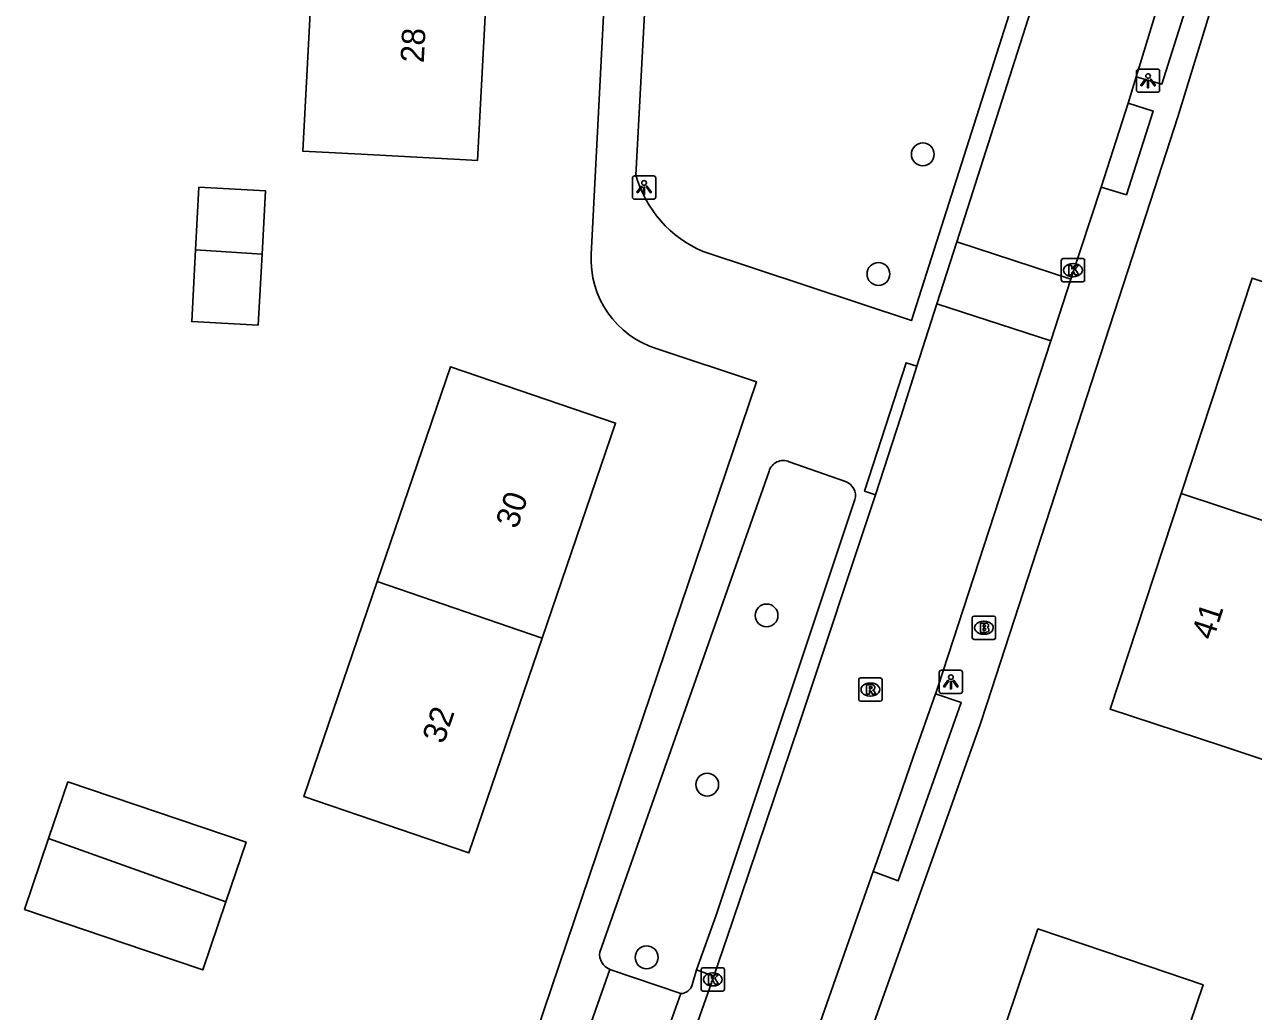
# Model space of a CAD drawing. Extents: x 163010 to 163853, y 382793 to 383982.
# Drawn here: x 163710.9 to 163763.6, y 383569.4 to 383611.8 of the extents above; entities that cross this region are included whole.
import ezdxf

# ---------------------------------------------------------------- set-up
doc = ezdxf.new("R2010")
doc.units = 0
for name, color, linetype in [('IMGEO_Boom', 7, 'Continuous'), ('IMGEO_Brandkraan', 7, 'Continuous'), ('IMGEO_Kolk', 7, 'Continuous'), ('IMGEO_Lichtpunt', 7, 'Continuous'), ('IMGEO_Pand', 7, 'Continuous'), ('IMGEO_Pand_nummerreeks', 7, 'Continuous'), ('IMGEO_Rijbaan_lokaal_gesloten', 7, 'Continuous'), ('IMGEO_Rijbaan_lokaal_open', 7, 'Continuous'), ('IMGEO_Rioolput', 7, 'Continuous'), ('IMGEO_Voetpad_open', 7, 'Continuous')]:
    doc.layers.add(name, color=color, linetype=linetype)

msp = doc.modelspace()

# ---------------------------------------------------------------- linework, layer by layer
at = {"layer": 'IMGEO_Boom'}
for centre in [(163749.444, 383606.226), (163747.54, 383601.09), (163742.741, 383586.441), (163740.195, 383579.18), (163737.596, 383571.768)]:
    msp.add_circle(centre, 0.489, dxfattribs=at)
at = {"layer": 'IMGEO_Brandkraan'}
for p, q in [((163751.565, 383585.485), (163751.565, 383586.337)), ((163751.64, 383586.411), (163752.492, 383586.411)), ((163752.566, 383586.337), (163752.566, 383585.485)), ((163752.053, 383586.191), (163752.078, 383586.191)), ((163752.492, 383585.411), (163751.64, 383585.411)), ((163752.076, 383585.631), (163752.051, 383585.631))]:
    msp.add_line(p, q, dxfattribs=at)
for points in [[(163751.565, 383585.485), (163751.565, 383586.337)], [(163751.64, 383586.411), (163752.492, 383586.411)], [(163752.566, 383586.337), (163752.566, 383585.485)], [(163751.913, 383586.111), (163751.913, 383585.711), (163752.126, 383585.711)], [(163752.144, 383586.111), (163751.913, 383586.111)], [(163752.092, 383586.03), (163752.038, 383586.03), (163752.038, 383585.954)], [(163752.038, 383585.954), (163752.091, 383585.954)], [(163752.1, 383585.878), (163752.038, 383585.878), (163752.038, 383585.797)], [(163752.038, 383585.797), (163752.1, 383585.797)], [(163752.492, 383585.411), (163751.64, 383585.411)]]:
    msp.add_lwpolyline(points, dxfattribs=at)
for centre, radius, start, end in [((163751.642, 383586.335), 0.0765, 91.552, 178.448), ((163751.642, 383586.335), 0.0765, 91.552, 178.448), ((163752.49, 383586.335), 0.0765, 1.552, 88.448), ((163752.49, 383586.335), 0.0765, 1.552, 88.448), ((163752.093, 383585.992), 0.0379, 267.8285, 90.9355), ((163752.101, 383585.837), 0.0404, 269.8759, 90.5077), ((163752.148, 383585.966), 0.145, 59.4692, 91.5367), ((163752.173, 383586.013), 0.0922, 285.5137, 58.1501), ((163752.178, 383585.821), 0.105, 301.3115, 78.989), ((163751.642, 383585.487), 0.0765, 181.552, 268.448), ((163751.642, 383585.487), 0.0765, 181.552, 268.448), ((163752.132, 383585.962), 0.251, 268.6676, 293.5347), ((163752.49, 383585.487), 0.0765, 271.552, 358.448), ((163752.49, 383585.487), 0.0765, 271.552, 358.448)]:
    msp.add_arc(centre, radius, start, end, dxfattribs=at)
for centre, major_axis, ratio, start_param, end_param in [((163752.052, 383585.911), (-0.387, 0.002), 0.722429, 4.712389, 7.853982), ((163752.077, 383585.911), (-0.39, 0.002), 0.717154, 1.570796, 4.712389)]:
    msp.add_ellipse(centre, major_axis=major_axis, ratio=ratio, start_param=start_param, end_param=end_param, dxfattribs=at)
at = {"layer": 'IMGEO_Kolk'}
for p, q in [((163755.385, 383600.828), (163755.385, 383601.68)), ((163755.46, 383601.754), (163756.312, 383601.754)), ((163756.386, 383601.68), (163756.386, 383600.828)), ((163755.873, 383601.534), (163755.898, 383601.534)), ((163756.312, 383600.754), (163755.46, 383600.754)), ((163755.896, 383600.974), (163755.871, 383600.974)), ((163739.935, 383570.393), (163739.935, 383571.245)), ((163740.01, 383571.319), (163740.862, 383571.319)), ((163740.423, 383571.099), (163740.448, 383571.099)), ((163740.936, 383571.245), (163740.936, 383570.393)), ((163740.446, 383570.539), (163740.421, 383570.539)), ((163740.862, 383570.319), (163740.01, 383570.319))]:
    msp.add_line(p, q, dxfattribs=at)
for points in [[(163755.385, 383600.828), (163755.385, 383601.68)], [(163755.46, 383601.754), (163756.312, 383601.754)], [(163756.386, 383601.68), (163756.386, 383600.828)], [(163755.706, 383601.454), (163755.829, 383601.454), (163755.829, 383601.303), (163755.959, 383601.454), (163756.123, 383601.454), (163755.977, 383601.303), (163756.13, 383601.054), (163755.978, 383601.054), (163755.893, 383601.218), (163755.829, 383601.151), (163755.829, 383601.054), (163755.706, 383601.054), (163755.706, 383601.454)], [(163756.312, 383600.754), (163755.46, 383600.754)], [(163739.935, 383570.393), (163739.935, 383571.245)], [(163740.01, 383571.319), (163740.862, 383571.319)], [(163740.256, 383571.019), (163740.379, 383571.019), (163740.379, 383570.868), (163740.509, 383571.019), (163740.673, 383571.019), (163740.527, 383570.868), (163740.68, 383570.619), (163740.528, 383570.619), (163740.443, 383570.783), (163740.379, 383570.716), (163740.379, 383570.619), (163740.256, 383570.619), (163740.256, 383571.019)], [(163740.936, 383571.245), (163740.936, 383570.393)], [(163740.862, 383570.319), (163740.01, 383570.319)]]:
    msp.add_lwpolyline(points, dxfattribs=at)
for centre, start, end in [((163755.462, 383601.678), 91.552, 178.448), ((163755.462, 383601.678), 91.552, 178.448), ((163756.31, 383601.678), 1.552, 88.448), ((163756.31, 383601.678), 1.552, 88.448), ((163755.462, 383600.83), 181.552, 268.448), ((163755.462, 383600.83), 181.552, 268.448), ((163756.31, 383600.83), 271.552, 358.448), ((163756.31, 383600.83), 271.552, 358.448), ((163740.012, 383571.243), 91.552, 178.448), ((163740.012, 383571.243), 91.552, 178.448), ((163740.86, 383571.243), 1.552, 88.448), ((163740.86, 383571.243), 1.552, 88.448), ((163740.012, 383570.395), 181.552, 268.448), ((163740.012, 383570.395), 181.552, 268.448), ((163740.86, 383570.395), 271.552, 358.448), ((163740.86, 383570.395), 271.552, 358.448)]:
    msp.add_arc(centre, 0.0765, start, end, dxfattribs=at)
for centre, major_axis, ratio, start_param, end_param in [((163755.872, 383601.254), (-0.387, 0.002), 0.722429, 4.712389, 7.853982), ((163755.897, 383601.254), (-0.39, 0.002), 0.717154, 1.570796, 4.712389), ((163740.422, 383570.819), (-0.387, 0.002), 0.722429, 4.712389, 7.853982), ((163740.447, 383570.819), (-0.39, 0.002), 0.717154, 1.570796, 4.712389)]:
    msp.add_ellipse(centre, major_axis=major_axis, ratio=ratio, start_param=start_param, end_param=end_param, dxfattribs=at)
at = {"layer": 'IMGEO_Lichtpunt'}
for p, q in [((163758.607, 383609.788), (163758.607, 383608.981)), ((163758.607, 383609.788), (163758.607, 383608.981)), ((163759.509, 383609.883), (163758.701, 383609.883)), ((163759.509, 383609.883), (163758.701, 383609.883)), ((163759.603, 383608.981), (163759.603, 383609.788)), ((163759.603, 383608.981), (163759.603, 383609.788)), ((163758.701, 383608.887), (163759.509, 383608.887)), ((163758.701, 383608.887), (163759.509, 383608.887)), ((163737.89, 383605.297), (163737.082, 383605.297)), ((163737.89, 383605.297), (163737.082, 383605.297)), ((163736.988, 383605.202), (163736.988, 383604.395)), ((163736.988, 383605.202), (163736.988, 383604.395)), ((163737.984, 383604.395), (163737.984, 383605.202)), ((163737.984, 383604.395), (163737.984, 383605.202)), ((163737.082, 383604.301), (163737.89, 383604.301)), ((163737.082, 383604.301), (163737.89, 383604.301)), ((163750.148, 383583.992), (163750.148, 383583.185)), ((163750.148, 383583.992), (163750.148, 383583.185)), ((163751.05, 383584.087), (163750.242, 383584.087)), ((163751.05, 383584.087), (163750.242, 383584.087)), ((163751.144, 383583.185), (163751.144, 383583.992)), ((163751.144, 383583.185), (163751.144, 383583.992)), ((163750.242, 383583.091), (163751.05, 383583.091)), ((163750.242, 383583.091), (163751.05, 383583.091))]:
    msp.add_line(p, q, dxfattribs=at)
for points in [[(163758.981, 383609.452), (163759.02, 383609.424), (163758.832, 383609.162), (163758.794, 383609.189), (163758.981, 383609.452)], [(163759.083, 383609.404), (163759.13, 383609.404), (163759.13, 383609.082), (163759.083, 383609.082), (163759.083, 383609.404)], [(163759.193, 383609.424), (163759.231, 383609.451), (163759.418, 383609.189), (163759.379, 383609.161), (163759.193, 383609.424)], [(163737.362, 383604.866), (163737.401, 383604.838), (163737.213, 383604.576), (163737.175, 383604.603), (163737.362, 383604.866)], [(163737.464, 383604.818), (163737.511, 383604.818), (163737.511, 383604.496), (163737.464, 383604.496), (163737.464, 383604.818)], [(163737.574, 383604.838), (163737.612, 383604.865), (163737.799, 383604.603), (163737.76, 383604.575), (163737.574, 383604.838)], [(163750.522, 383583.656), (163750.561, 383583.628), (163750.373, 383583.366), (163750.335, 383583.393), (163750.522, 383583.656)], [(163750.734, 383583.628), (163750.772, 383583.655), (163750.959, 383583.393), (163750.92, 383583.365), (163750.734, 383583.628)], [(163750.624, 383583.608), (163750.671, 383583.608), (163750.671, 383583.286), (163750.624, 383583.286), (163750.624, 383583.608)]]:
    msp.add_lwpolyline(points, dxfattribs=at)
for centre in [(163759.106, 383609.586), (163737.487, 383605), (163750.647, 383583.79)]:
    msp.add_circle(centre, 0.0994, dxfattribs=at)
for centre, start, end in [((163758.701, 383609.788), 90, 180), ((163758.701, 383609.788), 90, 180), ((163759.509, 383609.788), 0, 90), ((163759.509, 383609.788), 0, 90), ((163758.701, 383608.981), 180, 270), ((163758.701, 383608.981), 180, 270), ((163759.509, 383608.981), 270, 0), ((163759.509, 383608.981), 270, 360), ((163737.082, 383605.202), 90, 180), ((163737.082, 383605.202), 90, 180), ((163737.89, 383605.202), 0, 90), ((163737.89, 383605.202), 0, 90), ((163737.082, 383604.395), 180, 270), ((163737.082, 383604.395), 180, 270), ((163737.89, 383604.395), 270, 0), ((163737.89, 383604.395), 270, 360), ((163750.242, 383583.992), 90, 180), ((163750.242, 383583.992), 90, 180), ((163751.05, 383583.992), 0, 90), ((163751.05, 383583.992), 0, 90), ((163750.242, 383583.185), 180, 270), ((163750.242, 383583.185), 180, 270), ((163751.05, 383583.185), 270, 0), ((163751.05, 383583.185), 270, 360)]:
    msp.add_arc(centre, 0.0946, start, end, dxfattribs=at)
at = {"layer": 'IMGEO_Pand'}
for points in [[(163730.853, 383615.685), (163730.339, 383605.962), (163729.85, 383605.988), (163725.347, 383606.227), (163722.85, 383606.359), (163723.364, 383616.08)], [(163718.249, 383602.121), (163718.391, 383604.813), (163721.242, 383604.662), (163721.099, 383601.945)], [(163721.099, 383601.945), (163720.938, 383598.896), (163718.086, 383599.047), (163718.249, 383602.121)], [(163721.099, 383601.945), (163718.249, 383602.121)], [(163772.397, 383592.339), (163768.987, 383593.463), (163770.685, 383598.573), (163768.319, 383599.352), (163763.569, 383600.916), (163760.523, 383591.668)], [(163726.037, 383587.89), (163727.569, 383592.377), (163729.184, 383597.108), (163736.265, 383594.691), (163733.117, 383585.47)], [(163760.523, 383591.668), (163757.476, 383582.418), (163762.226, 383580.854), (163764.544, 383580.09), (163767.614, 383589.33)], [(163760.523, 383591.668), (163767.614, 383589.33)], [(163733.117, 383585.47), (163729.97, 383576.252), (163725.239, 383577.867), (163722.89, 383578.669), (163726.037, 383587.89)], [(163733.117, 383585.47), (163726.037, 383587.89)], [(163711.942, 383576.861), (163712.77, 383579.299), (163720.413, 383576.704), (163719.547, 383574.151)], [(163719.547, 383574.151), (163718.556, 383571.232), (163716.094, 383572.068), (163710.913, 383573.827), (163711.942, 383576.861)], [(163719.547, 383574.151), (163711.942, 383576.861)], [(163758.355, 383561.389), (163761.465, 383570.593), (163759.117, 383571.386), (163754.38, 383572.987), (163751.27, 383563.782)]]:
    msp.add_lwpolyline(points, dxfattribs=at)
at = {"layer": 'IMGEO_Rijbaan_lokaal_gesloten'}
for points in [[(163750.898, 383602.464), (163757.142, 383621.979)], [(163759.738, 383613.315), (163758.728, 383609.972), (163758.602, 383609.556)], [(163758.602, 383609.556), (163758.259, 383608.425)], [(163758.259, 383608.425), (163757.087, 383604.816)], [(163757.087, 383604.816), (163755.798, 383600.864)], [(163749.193, 383597.132), (163750.051, 383599.816)], [(163749.991, 383583.079), (163750.017, 383583.153), (163750.084, 383583.359), (163754.935, 383598.221)], [(163749.193, 383597.132), (163748.499, 383594.964), (163747.417, 383591.62)], [(163740.486, 383570.961), (163741.284, 383573.309), (163744.138, 383581.778), (163747.417, 383591.62)], [(163747.315, 383575.457), (163747.395, 383575.686), (163748.439, 383578.658), (163749.035, 383580.357), (163749.991, 383583.079)], [(163740.334, 383555.46), (163740.575, 383556.263), (163747.315, 383575.457)], [(163738.161, 383564.397), (163740.486, 383570.961)]]:
    msp.add_lwpolyline(points, dxfattribs=at)
at = {"layer": 'IMGEO_Rijbaan_lokaal_open'}
for points in [[(163750.051, 383599.816), (163750.898, 383602.464)], [(163755.798, 383600.864), (163750.898, 383602.464)], [(163755.798, 383600.864), (163754.935, 383598.221)], [(163754.935, 383598.221), (163750.051, 383599.816)]]:
    msp.add_lwpolyline(points, dxfattribs=at)
at = {"layer": 'IMGEO_Rioolput'}
for p, q in [((163746.692, 383582.832), (163746.692, 383583.684)), ((163746.767, 383583.758), (163747.619, 383583.758)), ((163747.693, 383583.684), (163747.693, 383582.832)), ((163747.18, 383583.538), (163747.205, 383583.538)), ((163747.619, 383582.758), (163746.767, 383582.758)), ((163747.203, 383582.978), (163747.178, 383582.978))]:
    msp.add_line(p, q, dxfattribs=at)
for points in [[(163746.692, 383582.832), (163746.692, 383583.684)], [(163746.767, 383583.758), (163747.619, 383583.758)], [(163747.693, 383583.684), (163747.693, 383582.832)], [(163747.281, 383583.456), (163747.029, 383583.458), (163747.029, 383583.058)], [(163747.029, 383583.058), (163747.153, 383583.058), (163747.153, 383583.22), (163747.164, 383583.22)], [(163747.207, 383583.377), (163747.153, 383583.377), (163747.153, 383583.296)], [(163747.153, 383583.296), (163747.205, 383583.296)], [(163747.211, 383583.191), (163747.282, 383583.058), (163747.422, 383583.058), (163747.357, 383583.184)], [(163747.619, 383582.758), (163746.767, 383582.758)]]:
    msp.add_lwpolyline(points, dxfattribs=at)
for centre, radius, start, end in [((163746.769, 383583.682), 0.0765, 91.552, 178.448), ((163746.769, 383583.682), 0.0765, 91.552, 178.448), ((163747.617, 383583.682), 0.0765, 1.552, 88.448), ((163747.617, 383583.682), 0.0765, 1.552, 88.448), ((163747.163, 383583.167), 0.0533, 26.0293, 88.6989), ((163747.189, 383583.485), 0.19, 274.7715, 282.9687), ((163747.213, 383583.281), 0.0964, 77.0061, 93.1865), ((163747.227, 383583.338), 0.0378, 276.6634, 79.6772), ((163747.28, 383583.346), 0.109, 350.3612, 89.416), ((163747.278, 383583.346), 0.112, 277.5842, 350.9817), ((163747.262, 383583.131), 0.108, 29.5134, 73.7905), ((163746.769, 383582.834), 0.0765, 181.552, 268.448), ((163746.769, 383582.834), 0.0765, 181.552, 268.448), ((163747.617, 383582.834), 0.0765, 271.552, 358.448), ((163747.617, 383582.834), 0.0765, 271.552, 358.448)]:
    msp.add_arc(centre, radius, start, end, dxfattribs=at)
for centre, major_axis, ratio, start_param, end_param in [((163747.179, 383583.258), (-0.387, 0.002), 0.722429, 4.712389, 7.853982), ((163747.204, 383583.258), (-0.39, 0.002), 0.717154, 1.570796, 4.712389)]:
    msp.add_ellipse(centre, major_axis=major_axis, ratio=ratio, start_param=start_param, end_param=end_param, dxfattribs=at)
at = {"layer": 'IMGEO_Voetpad_open'}
for points in [[(163739.637, 383544.512), (163740.273, 383546.87), (163741.047, 383549.728), (163742.375, 383554.627), (163743.975, 383559.476), (163749.483, 383574.959), (163750.539, 383577.926), (163751.142, 383579.623), (163751.902, 383581.758), (163752.185, 383582.627), (163759.208, 383604.211), (163760.387, 383607.835), (163764.431, 383621.02), (163764.434, 383621.031), (163768.911, 383637.052), (163769.777, 383640.149)], [(163737.127, 383605.335), (163738.378, 383628.487)], [(163735.218, 383601.93), (163736.534, 383627.437)], [(163756.358, 383622.327), (163748.955, 383599.092), (163740.017, 383602.052)], [(163759.738, 383613.315), (163760.026, 383613.225), (163760.87, 383612.958), (163759.699, 383609.236), (163758.602, 383609.556)], [(163758.259, 383608.425), (163759.326, 383608.083), (163758.175, 383604.491), (163757.087, 383604.816)], [(163721.459, 383442.472), (163720.475, 383451.878), (163719.585, 383464.795), (163719.2, 383476.618), (163719.341, 383490.889), (163719.819, 383500), (163719.927, 383501.495), (163720.111, 383504.051), (163720.622, 383511.143), (163721.472, 383519.343), (163722.755, 383528.789), (163724.202, 383537.35), (163724.79, 383540.017), (163725.288, 383542.277), (163726.604, 383548.248), (163729.157, 383557.57), (163732.34, 383566.982), (163733.188, 383569.487), (163742.31, 383596.457), (163738.042, 383597.88)], [(163747.417, 383591.62), (163746.942, 383591.774), (163748.03, 383595.116), (163748.724, 383597.284), (163749.193, 383597.132)], [(163735.586, 383571.99), (163742.85, 383592.629)], [(163743.71, 383593.035), (163746.125, 383592.18)], [(163746.532, 383591.411), (163740.578, 383573.571), (163739.741, 383571.228)], [(163749.991, 383583.079), (163751.085, 383582.706), (163748.38, 383575.048), (163747.315, 383575.457)], [(163734.332, 383566.462), (163736.025, 383571.249)], [(163736.025, 383571.249), (163739.062, 383570.214)], [(163739.543, 383570.582), (163739.741, 383571.228)], [(163739.741, 383571.228), (163740.486, 383570.961)], [(163739.062, 383570.214), (163737.343, 383565.407)]]:
    msp.add_lwpolyline(points, dxfattribs=at)
for centre, radius, start, end in [((163742.032, 383606.74), 5.102, 195.9787, 246.7357), ((163739.243, 383601.727), 4.03, 177.1084, 252.6664), ((163743.46, 383592.45), 0.636, 66.8647, 163.6787), ((163745.925, 383591.582), 0.63, 344.2528, 71.5281), ((163736.27, 383571.895), 0.69, 172.0494, 249.2392), ((163739.057, 383570.719), 0.505, 270.5593, 344.2779)]:
    msp.add_arc(centre, radius, start, end, dxfattribs=at)

# ---------------------------------------------------------------- texts
at = {"layer": 'IMGEO_Pand_nummerreeks'}
for s, rotation, p in [('28', 86.9713, (163728.035, 383610.135)), ('30', 71.1503, (163732.041, 383590.116)), ('41', 71.7688, (163761.892, 383585.339)), ('32', 71.1503, (163728.891, 383580.891))]:
    msp.add_text(s, height=1, rotation=rotation, dxfattribs=at).set_placement(p)

doc.saveas('drawing.dxf')
